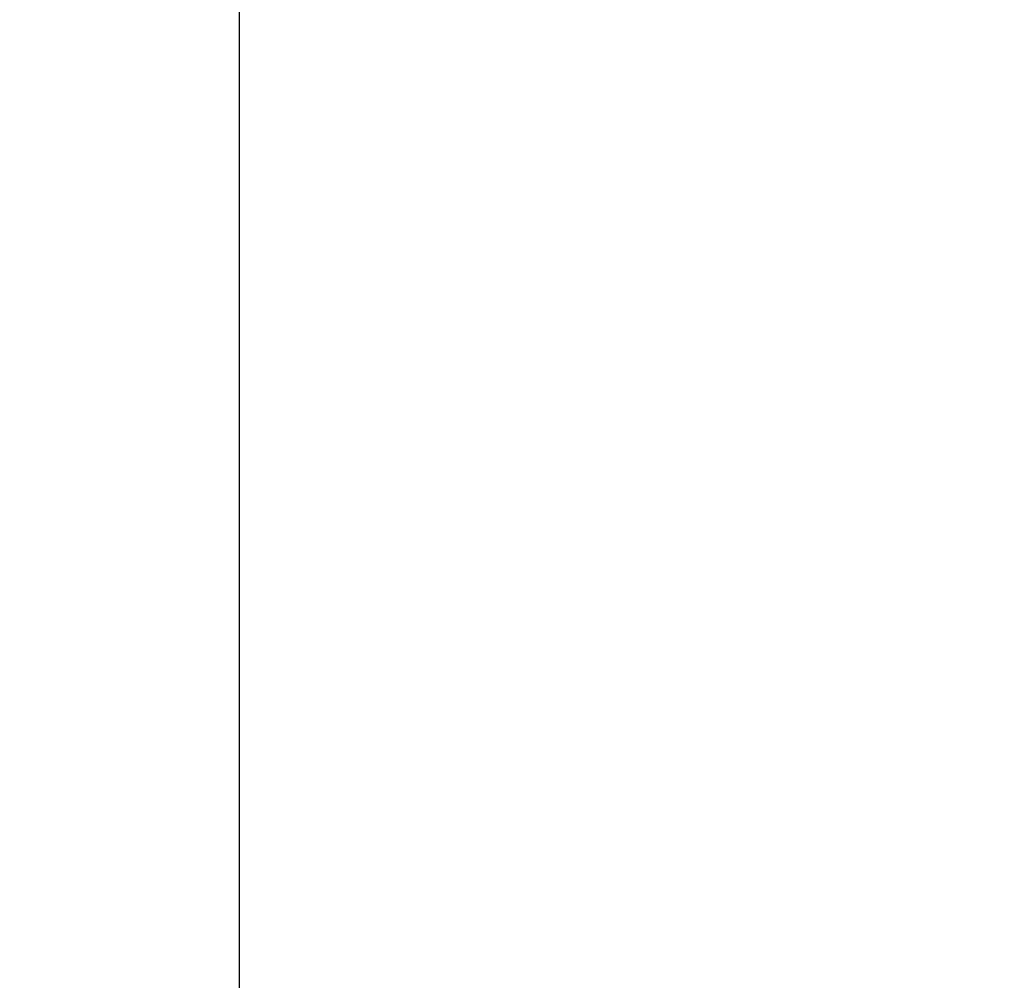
# Model space of a CAD drawing. Header units: millimetres. Extents: x -505 to 505, y 0 to 800.
# Tile 582 of 656: x -151.672 to -151.416, y 343.778 to 344.028. Entities that reach past the tile are written whole.
import ezdxf

# ---------------------------------------------------------------- set-up
doc = ezdxf.new("R2010")
doc.units = ezdxf.units.MM
doc.header["$MEASUREMENT"] = 0
doc.layers.add('IGES level 1', color=255, linetype='Continuous')
doc.layers.add('IGES level 12', color=255, linetype='Continuous')

msp = doc.modelspace()

# ---------------------------------------------------------------- linework, layer by layer
at = {"layer": 'IGES level 1'}
for points in [[(-191.18584, 355.97947, 190.25192), (20.90763, 347.21908, 21.61319), (233.00109, 338.4587, -147.02555)], [(233.00109, 338.4587, -147.02555), (20.90763, 347.21908, 21.61319), (-191.18584, 355.97947, 190.25192)], [(195.47753, 337.9529, -156.76228), (-20.80552, 346.88633, 15.20766), (-237.08857, 355.81976, 187.17759)], [(-237.08857, 355.81976, 187.17759), (-20.80552, 346.88633, 15.20766), (195.47753, 337.9529, -156.76228)]]:
    msp.add_open_spline(points, degree=2, dxfattribs=at)
at = {"layer": 'IGES level 12', "extrusion": (0, 0.998653, -0.051878)}
msp.add_arc((157.5, -87.05156, 348.63029), 6, 90, 270, dxfattribs=at)
at = {"layer": 'IGES level 12'}
for points in [[(-233.00109, 338.4587, -147.02555), (-128.94286, 342.75676, -64.28727), (-24.88462, 347.05482, 18.45101)], [(-24.88462, 347.05482, 18.45101), (-128.94286, 342.75676, -64.28727), (-233.00109, 338.4587, -147.02555)], [(-151.61529, 346.7015, -104.00714), (-151.61529, 343.70553, -103.8515), (-151.61529, 340.70957, -103.69587)], [(0, 346.02697, -1.33513), (-97.73877, 341.98994, -79.0487), (-195.47753, 337.9529, -156.76228)], [(-195.47753, 337.9529, -156.76228), (-97.73877, 341.98994, -79.0487), (0, 346.02697, -1.33513)]]:
    msp.add_open_spline(points, degree=2, dxfattribs=at)

doc.saveas('drawing.dxf')
